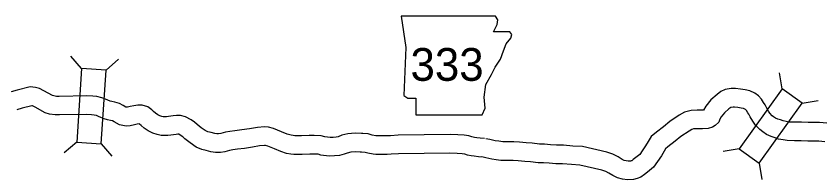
# Model space of a CAD drawing. Extents: x 1374139 to 1377472, y 1168351 to 1170484.
# Drawn here: x 1374390.1 to 1374519.6, y 1170283.4 to 1170309.8 of the extents above; entities that cross this region are included whole.
import ezdxf

# ---------------------------------------------------------------- set-up
doc = ezdxf.new("R2010")
doc.units = 0
doc.layers.add('Default', color=7, linetype='Continuous')

msp = doc.modelspace()

# ---------------------------------------------------------------- linework, layer by layer
at = {"layer": 'Default'}
for p, q in [((1374400.66, 1170301.37), (1374398.92, 1170303.36)), ((1374404.61, 1170301.11), (1374406.6, 1170302.85)), ((1374400.66, 1170301.37), (1374399.88, 1170289.52)), ((1374404.61, 1170301.11), (1374400.66, 1170301.37)), ((1374403.83, 1170289.26), (1374404.61, 1170301.11)), ((1374513.5, 1170298.1), (1374513.07, 1170300.7)), ((1374516.72, 1170295.79), (1374519.33, 1170296.22)), ((1374399.88, 1170289.52), (1374397.89, 1170287.78)), ((1374399.88, 1170289.52), (1374403.83, 1170289.26)), ((1374403.83, 1170289.26), (1374405.57, 1170287.27)), ((1374506.59, 1170288.43), (1374503.99, 1170288)), ((1374509.81, 1170286.13), (1374510.25, 1170283.52))]:
    msp.add_line(p, q, dxfattribs=at)
for points in [[(1374452.14, 1170309.81), (1374452.91, 1170304.73), (1374452.57, 1170297.04), (1374453.24, 1170296.61), (1374454.51, 1170296.61), (1374454.51, 1170293.91), (1374465.17, 1170293.91), (1374465.68, 1170295.01), (1374465.51, 1170296.78), (1374465.76, 1170298.81), (1374466.69, 1170300.42), (1374467.29, 1170301.6), (1374468.13, 1170302.87), (1374468.64, 1170304.23), (1374469.06, 1170305.33), (1374469.82, 1170306.26), (1374469.99, 1170306.85), (1374469.65, 1170307.27), (1374467.03, 1170307.27), (1374467.62, 1170308.46), (1374467.71, 1170309.22), (1374467.36, 1170309.8)], [(1374513.5, 1170298.1), (1374506.59, 1170288.43), (1374509.81, 1170286.13), (1374516.72, 1170295.79)]]:
    msp.add_lwpolyline(points, close=True, dxfattribs=at)
for points in [[(1374465.58, 1170290.09), (1374464.89, 1170290.15), (1374464.34, 1170290.22), (1374463.94, 1170290.28), (1374463.55, 1170290.36), (1374463.04, 1170290.51), (1374462.27, 1170290.63), (1374461.3, 1170290.67), (1374460.03, 1170290.73), (1374451.64, 1170290.63), (1374450.44, 1170290.56), (1374449.81, 1170290.55), (1374449.03, 1170290.54), (1374448.59, 1170290.52), (1374448.23, 1170290.52), (1374448.09, 1170290.53), (1374447.5, 1170290.66), (1374446.81, 1170290.84), (1374445.98, 1170290.89), (1374445.74, 1170290.91), (1374444.72, 1170290.95), (1374443.58, 1170290.87), (1374442.57, 1170290.64), (1374441.98, 1170290.4), (1374441.7, 1170290.32), (1374441.21, 1170290.28), (1374440.72, 1170290.26), (1374439.87, 1170290.39), (1374439.27, 1170290.56), (1374438.11, 1170290.61), (1374437.32, 1170290.57), (1374436.11, 1170290.54), (1374435.69, 1170290.53), (1374435.03, 1170290.54), (1374434.75, 1170290.57), (1374434.41, 1170290.63), (1374433.8, 1170290.82), (1374432.89, 1170291.2), (1374431.56, 1170291.73), (1374430.77, 1170291.92), (1374430.16, 1170291.98), (1374428.98, 1170291.9), (1374427.7, 1170291.68), (1374426.46, 1170291.49), (1374425.37, 1170291.34), (1374424.55, 1170291.22), (1374423.84, 1170291.1), (1374423.09, 1170290.91), (1374422.75, 1170290.84), (1374422.45, 1170290.84), (1374422.13, 1170290.89), (1374421.53, 1170291.06), (1374421.01, 1170291.19), (1374420.57, 1170291.38), (1374419.92, 1170291.81), (1374419.27, 1170292.35), (1374418.84, 1170292.73), (1374418.32, 1170293.09), (1374417.43, 1170293.59), (1374416.61, 1170293.79), (1374415.98, 1170293.83), (1374415.44, 1170293.73), (1374414.68, 1170293.64), (1374414.34, 1170293.6), (1374414.05, 1170293.6), (1374413.82, 1170293.6), (1374413.58, 1170293.65), (1374413.29, 1170293.74), (1374412.95, 1170293.91), (1374412.59, 1170294.17), (1374412.24, 1170294.46), (1374411.98, 1170294.7), (1374411.36, 1170295.21), (1374410.41, 1170295.47), (1374409.74, 1170295.47), (1374409.09, 1170295.37), (1374408.5, 1170295.24), (1374408.05, 1170295.13), (1374408, 1170295.13), (1374407.81, 1170295.16), (1374407.37, 1170295.41), (1374406.79, 1170295.72), (1374406.05, 1170295.94), (1374405.56, 1170296.04), (1374405.3, 1170296.12), (1374404.89, 1170296.3), (1374404.52, 1170296.44), (1374403.95, 1170296.67), (1374403.13, 1170296.85), (1374402.48, 1170296.9), (1374401.54, 1170296.96), (1374397.06, 1170296.89), (1374396.65, 1170296.89), (1374396.2, 1170296.97), (1374395.97, 1170297.04), (1374394.57, 1170297.8), (1374393.88, 1170298.13), (1374393.24, 1170298.34), (1374392.41, 1170298.4), (1374390.29, 1170297.91), (1374389.33, 1170297.61)], [(1374520.72, 1170292.58), (1374519.54, 1170292.7), (1374518.57, 1170292.69), (1374517.71, 1170292.68), (1374516.65, 1170292.72), (1374515.58, 1170292.74), (1374514.62, 1170292.76), (1374514.17, 1170292.84), (1374513.68, 1170292.93), (1374513.25, 1170293.09), (1374512.81, 1170293.24), (1374512.46, 1170293.38), (1374512.14, 1170293.61), (1374511.9, 1170293.78), (1374511.55, 1170294.17), (1374511.29, 1170294.52), (1374511.02, 1170295), (1374510.77, 1170295.53), (1374510.51, 1170295.89), (1374510.18, 1170296.42), (1374509.69, 1170296.97), (1374509.1, 1170297.4), (1374508.29, 1170297.77), (1374507.54, 1170297.95), (1374506.8, 1170298.07), (1374505.99, 1170298.18), (1374505.3, 1170298.16), (1374504.32, 1170297.97), (1374503.65, 1170297.66), (1374503.04, 1170297.19), (1374502.05, 1170296.32), (1374501.23, 1170295.31), (1374500.86, 1170294.66), (1374500.61, 1170294.65), (1374499.81, 1170294.66), (1374498.84, 1170294.64), (1374497.77, 1170294.36), (1374496.91, 1170293.85), (1374495.41, 1170292.84), (1374494.42, 1170292.01), (1374493.25, 1170291.11), (1374492.44, 1170290.44), (1374491.94, 1170289.62), (1374491.52, 1170288.92), (1374490.99, 1170288.13), (1374490.58, 1170287.54), (1374489.96, 1170287.04), (1374489.54, 1170286.73), (1374489.28, 1170286.53), (1374489.19, 1170286.5), (1374489.07, 1170286.47), (1374488.72, 1170286.45), (1374488.38, 1170286.49), (1374488.08, 1170286.57), (1374487.74, 1170286.74), (1374487.09, 1170287.16), (1374486.25, 1170287.57), (1374485.26, 1170287.89), (1374481.33, 1170288.8), (1374479.79, 1170288.89), (1374478.28, 1170289.03), (1374477.16, 1170289.04), (1374476.2, 1170289.1), (1374475.23, 1170289.17), (1374474.45, 1170289.2), (1374473.26, 1170289.36), (1374472.27, 1170289.41), (1374471.22, 1170289.5), (1374470.27, 1170289.58), (1374469.43, 1170289.57), (1374468.94, 1170289.55), (1374468.5, 1170289.57), (1374467.9, 1170289.66), (1374467.27, 1170289.75), (1374466.41, 1170289.93), (1374465.77, 1170290.06)], [(1374465.34, 1170287.1), (1374464.58, 1170287.16), (1374463.92, 1170287.25), (1374463.41, 1170287.33), (1374462.84, 1170287.44), (1374462.38, 1170287.57), (1374461.96, 1170287.64), (1374461.17, 1170287.68), (1374459.98, 1170287.73), (1374451.74, 1170287.63), (1374450.54, 1170287.56), (1374449.87, 1170287.55), (1374449.13, 1170287.54), (1374448.67, 1170287.52), (1374448.09, 1170287.52), (1374447.61, 1170287.56), (1374446.8, 1170287.75), (1374446.35, 1170287.86), (1374445.78, 1170287.9), (1374445.56, 1170287.91), (1374444.76, 1170287.95), (1374444.02, 1170287.9), (1374443.47, 1170287.77), (1374442.94, 1170287.56), (1374442.23, 1170287.36), (1374441.4, 1170287.29), (1374440.56, 1170287.25), (1374439.23, 1170287.45), (1374438.79, 1170287.58), (1374438.11, 1170287.61), (1374437.43, 1170287.58), (1374436.19, 1170287.54), (1374435.71, 1170287.53), (1374434.87, 1170287.54), (1374434.35, 1170287.59), (1374433.68, 1170287.71), (1374432.76, 1170288.01), (1374431.75, 1170288.42), (1374430.66, 1170288.87), (1374430.27, 1170288.96), (1374430.12, 1170288.97), (1374429.34, 1170288.91), (1374428.18, 1170288.72), (1374426.9, 1170288.52), (1374425.79, 1170288.37), (1374425.02, 1170288.26), (1374424.47, 1170288.16), (1374423.74, 1170287.98), (1374423.04, 1170287.84), (1374422.24, 1170287.84), (1374421.5, 1170287.95), (1374420.76, 1170288.16), (1374420.04, 1170288.34), (1374419.14, 1170288.73), (1374418.14, 1170289.39), (1374417.31, 1170290.07), (1374416.98, 1170290.36), (1374416.72, 1170290.54), (1374416.31, 1170290.78), (1374416.16, 1170290.81), (1374416.15, 1170290.81), (1374415.88, 1170290.77), (1374415.02, 1170290.66), (1374414.54, 1170290.61), (1374414.07, 1170290.6), (1374413.48, 1170290.61), (1374412.84, 1170290.74), (1374412.16, 1170290.95), (1374411.4, 1170291.33), (1374410.75, 1170291.79), (1374410.25, 1170292.22), (1374410.01, 1170292.44), (1374409.97, 1170292.47), (1374409.97, 1170292.47), (1374409.64, 1170292.42), (1374409.17, 1170292.31), (1374408.48, 1170292.15), (1374407.83, 1170292.11), (1374406.78, 1170292.3), (1374405.92, 1170292.78), (1374405.64, 1170292.93), (1374405.32, 1170293.03), (1374404.83, 1170293.13), (1374404.29, 1170293.29), (1374403.76, 1170293.51), (1374403.41, 1170293.65), (1374403.05, 1170293.8), (1374402.7, 1170293.87), (1374402.27, 1170293.9), (1374401.46, 1170293.96), (1374397.09, 1170293.89), (1374396.42, 1170293.89), (1374395.51, 1170294.04), (1374394.79, 1170294.26), (1374393.2, 1170295.13), (1374392.76, 1170295.34), (1374392.67, 1170295.37), (1374392.65, 1170295.37), (1374391.08, 1170295.01), (1374390.23, 1170294.74)], [(1374520.39, 1170289.59), (1374519.4, 1170289.7), (1374518.61, 1170289.69), (1374517.67, 1170289.68), (1374516.56, 1170289.72), (1374515.52, 1170289.74), (1374514.32, 1170289.77), (1374513.65, 1170289.89), (1374512.9, 1170290.02), (1374512.25, 1170290.26), (1374511.75, 1170290.43), (1374510.99, 1170290.74), (1374510.39, 1170291.17), (1374509.89, 1170291.54), (1374509.24, 1170292.25), (1374508.78, 1170292.87), (1374508.35, 1170293.62), (1374508.17, 1170294), (1374508.01, 1170294.22), (1374507.76, 1170294.63), (1374507.66, 1170294.74), (1374507.59, 1170294.79), (1374507.3, 1170294.92), (1374506.93, 1170295.01), (1374506.36, 1170295.11), (1374505.83, 1170295.17), (1374505.63, 1170295.17), (1374505.25, 1170295.1), (1374505.22, 1170295.08), (1374504.95, 1170294.87), (1374504.21, 1170294.23), (1374503.71, 1170293.61), (1374503.5, 1170293.24), (1374503.3, 1170292.71), (1374502.74, 1170292.2), (1374502.27, 1170291.92), (1374501.62, 1170291.7), (1374500.66, 1170291.65), (1374499.82, 1170291.66), (1374499.25, 1170291.65), (1374498.94, 1170291.57), (1374498.51, 1170291.31), (1374497.21, 1170290.43), (1374496.29, 1170289.67), (1374495.12, 1170288.76), (1374494.73, 1170288.44), (1374494.51, 1170288.07), (1374494.06, 1170287.31), (1374493.46, 1170286.43), (1374492.8, 1170285.48), (1374491.8, 1170284.67), (1374491.32, 1170284.32), (1374490.74, 1170283.88), (1374490.15, 1170283.66), (1374489.57, 1170283.49), (1374488.61, 1170283.44), (1374487.81, 1170283.54), (1374486.99, 1170283.75), (1374486.24, 1170284.14), (1374485.61, 1170284.54), (1374485.11, 1170284.79), (1374484.46, 1170285), (1374480.9, 1170285.82), (1374479.56, 1170285.9), (1374478.13, 1170286.03), (1374477.05, 1170286.04), (1374476, 1170286.11), (1374475.07, 1170286.17), (1374474.19, 1170286.2), (1374472.98, 1170286.37), (1374472.07, 1170286.42), (1374470.97, 1170286.51), (1374470.16, 1170286.58), (1374469.51, 1170286.57), (1374468.93, 1170286.54), (1374468.21, 1170286.58), (1374467.47, 1170286.69), (1374466.75, 1170286.79), (1374465.79, 1170286.99), (1374465.14, 1170287.13)]]:
    msp.add_lwpolyline(points, dxfattribs=at)

# ---------------------------------------------------------------- texts
msp.add_text('333', height=5.28, dxfattribs=at).set_placement((1374453.65, 1170299.39))

doc.saveas('drawing.dxf')
